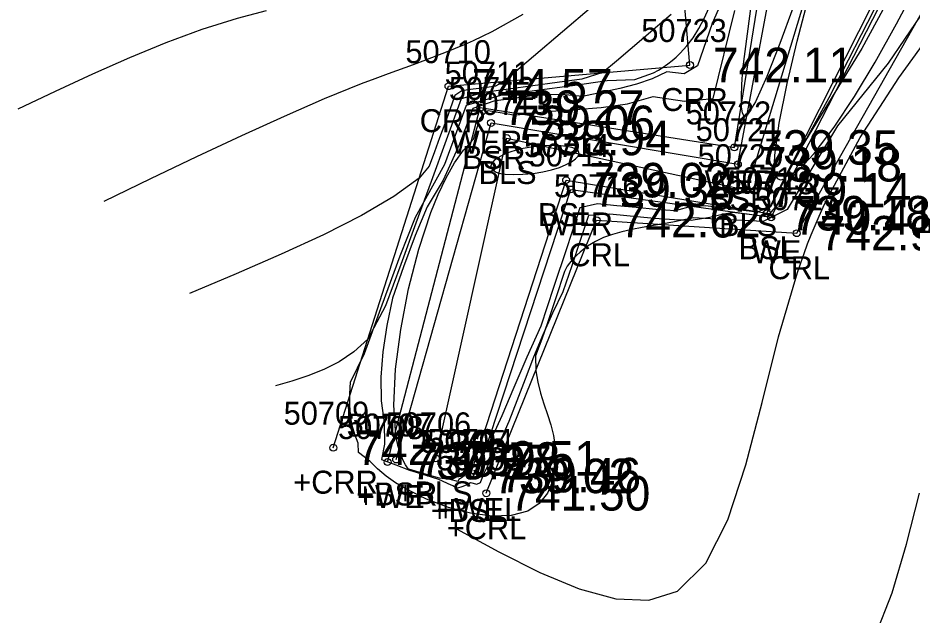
# Model space of a CAD drawing. Extents: x 1378535 to 1380697, y 997729 to 1000024.
# Drawn here: x 1378987.83 to 1379026.72, y 999421.62 to 999447.58 of the extents above; entities that cross this region are included whole.
import ezdxf

# ---------------------------------------------------------------- set-up
doc = ezdxf.new("R2010")
doc.units = 0
for name, color, linetype in [('RD_DTM_BkLn1', 7, 'Continuous'), ('RD_DTM_BkLn2', 7, 'Continuous'), ('RD_DTM_BkLn_txCode', 7, 'Continuous'), ('RD_DTM_Major1', 7, 'Continuous'), ('RD_DTM_Minor1', 7, 'Continuous'), ('RD_EX_H2O', 7, 'Continuous'), ('RD_EX_H2O_txCode', 7, 'Continuous'), ('RD_EX_TX_H2O_ELEV', 7, 'Continuous'), ('RD_EX_TX_Misc_ELEV', 7, 'Continuous'), ('RD_SMD_Locator', 7, 'Continuous')]:
    doc.layers.add(name, color=color, linetype=linetype)

msp = doc.modelspace()

# ---------------------------------------------------------------- linework, layer by layer
at = {"layer": 'RD_DTM_BkLn1'}
msp.add_lwpolyline([(1379006.004, 999428.429), (1379009.086, 999442.355), (1379019.546, 999440.087), (1379033.258, 999485.306)], dxfattribs=at)
at = {"layer": 'RD_DTM_BkLn2'}
for points in [[(1379004.278, 999428.38), (1379008.406, 999443.013), (1379019.139, 999441.215), (1379024.687, 999470.868), (1379031.818, 999485.708)], [(1379007.496, 999427.666), (1379011.672, 999440.524), (1379020.399, 999439.086), (1379035.255, 999468.427), (1379039.148, 999480.032)]]:
    msp.add_lwpolyline(points, dxfattribs=at)
at = {"layer": 'RD_DTM_Major1'}
for points in [[(1379025.811, 999448.612), (1379024.528, 999446.253), (1379023.245, 999444.15), (1379021.874, 999441.918), (1379020.554, 999439.357), (1379019.971, 999439.13), (1379017.729, 999439.408), (1379017.152, 999439.387), (1379016.405, 999439.196), (1379015.567, 999439.25), (1379014.721, 999439.33), (1379013.876, 999439.409), (1379013.033, 999439.488), (1379012.273, 999439.316), (1379011.699, 999437.586), (1379011.125, 999435.859), (1379010.565, 999434.173), (1379009.955, 999432.829), (1379009.395, 999431.504), (1379008.871, 999430.276), (1379008.64, 999429.768), (1379008.41, 999429.299), (1379008.179, 999428.871), (1379007.944, 999428.488), (1379007.783, 999428.078), (1379007.656, 999427.698), (1379007.612, 999427.646), (1379007.565, 999427.6), (1379007.232, 999427.669), (1379007.156, 999427.611), (1379007.08, 999427.558), (1379007.002, 999427.508), (1379006.954, 999427.422), (1379006.626, 999427.513), (1379006.167, 999427.571), (1379005.737, 999427.684), (1379005.313, 999427.813), (1379004.929, 999427.929), (1379004.824, 999427.961), (1379004.806, 999427.969), (1379004.689, 999428.146), (1379004.584, 999428.344), (1379004.489, 999428.563), (1379004.407, 999428.805), (1379004.38, 999428.898), (1379004.355, 999428.995), (1379004.331, 999429.095), (1379004.309, 999429.198), (1379004.289, 999429.304), (1379004.27, 999429.413), (1379004.177, 999430.74), (1379004.253, 999432.31), (1379004.476, 999434.027), (1379004.822, 999435.796), (1379005.266, 999437.521), (1379005.79, 999439.111), (1379006.106, 999439.906), (1379006.446, 999440.628), (1379006.812, 999441.27), (1379007.209, 999441.828), (1379007.64, 999442.301), (1379007.932, 999443.236), (1379008.285, 999443.556), (1379008.807, 999443.461), (1379009.385, 999443.359), (1379009.932, 999443.388), (1379010.458, 999443.468), (1379011.011, 999443.524), (1379012.076, 999443.592), (1379013.195, 999443.676), (1379014.334, 999443.844), (1379015.458, 999444.167), (1379016.811, 999443.958), (1379018.065, 999444.07), (1379019.006, 999447.9)], [(1379009.786, 999447.721), (1379008.432, 999446.975), (1379008.024, 999446.774), (1379007.625, 999446.586), (1379007.232, 999446.41), (1379006.844, 999446.244), (1379006.459, 999446.087), (1379006.076, 999445.936), (1379005.551, 999445.737), (1379005.02, 999445.543), (1379003.925, 999445.146), (1379003.351, 999444.933), (1379002.753, 999444.705), (1379001.154, 999444.052), (1378999.41, 999443.292), (1378997.55, 999442.445), (1378995.602, 999441.533), (1378993.596, 999440.577), (1378991.561, 999439.6)]]:
    msp.add_lwpolyline(points, dxfattribs=at)
at = {"layer": 'RD_DTM_Minor1'}
for points in [[(1379018.709, 999448.895), (1379018.025, 999447.327), (1379017.389, 999445.49), (1379016.801, 999445.141), (1379016.047, 999445.227), (1379015.406, 999444.928), (1379014.725, 999444.698), (1379014.011, 999444.513), (1379013.271, 999444.351), (1379012.379, 999444.162), (1379011.479, 999444.246), (1379010.504, 999444.234), (1379008.531, 999443.964), (1379007.606, 999443.637), (1379007.038, 999442.083), (1379006.327, 999440.528), (1379005.623, 999439.36), (1379005.1, 999438.114), (1379004.603, 999436.754), (1379004.125, 999435.387), (1379003.867, 999434.209), (1379003.694, 999433.059), (1379003.613, 999431.959), (1379003.632, 999430.93), (1379003.758, 999429.995), (1379003.778, 999429.052), (1379003.635, 999428.386), (1379004.258, 999428.151), (1379004.864, 999427.91), (1379005.476, 999427.725), (1379006.115, 999427.532), (1379006.658, 999427.281), (1379006.695, 999427.263), (1379006.736, 999427.244), (1379006.864, 999427.183), (1379006.966, 999427.147), (1379007.151, 999427.2), (1379007.332, 999427.276), (1379007.508, 999427.377), (1379007.784, 999427.308), (1379007.942, 999427.386), (1379007.962, 999427.426), (1379008.084, 999427.751), (1379008.464, 999428.505), (1379008.832, 999429.223), (1379009.189, 999430.046), (1379009.543, 999430.945), (1379009.902, 999431.889), (1379010.272, 999432.849), (1379010.67, 999433.818), (1379011.098, 999434.749), (1379011.548, 999435.682), (1379011.927, 999436.819), (1379012.292, 999437.918), (1379012.651, 999438.999), (1379013.573, 999439.057), (1379015.497, 999438.877), (1379016.383, 999438.81), (1379017.114, 999438.781), (1379017.92, 999438.922), (1379018.402, 999439.027), (1379018.915, 999439.126), (1379019.521, 999439.062), (1379020.424, 999438.95), (1379020.778, 999439.353), (1379021.586, 999440.748), (1379022.455, 999441.688), (1379023.325, 999442.827), (1379024.205, 999444.154), (1379025.108, 999445.656), (1379026.043, 999447.322), (1379027.522, 999450.095)], [(1379027.811, 999448.75), (1379025.669, 999445.613), (1379023.47, 999442.886), (1379021.277, 999439.244), (1379020.245, 999438.722), (1379018.188, 999438.834), (1379017.213, 999438.885), (1379016.309, 999438.693), (1379015.466, 999438.546), (1379014.981, 999438.462), (1379014.522, 999438.374), (1379014.089, 999438.277), (1379013.682, 999438.163), (1379013.3, 999438.026), (1379012.944, 999437.859), (1379012.598, 999437.647), (1379012.278, 999437.397), (1379011.982, 999437.111), (1379011.709, 999436.788), (1379011.6, 999436.559), (1379011.496, 999436.249), (1379011.303, 999435.665), (1379011.086, 999435.011), (1379010.858, 999434.324), (1379010.607, 999433.614), (1379010.338, 999432.891), (1379010.352, 999432.238), (1379010.435, 999431.748), (1379010.559, 999431.271), (1379010.707, 999430.804), (1379010.861, 999430.343), (1379011.004, 999429.884), (1379011.121, 999429.425), (1379011.216, 999428.743), (1379011.207, 999428.08), (1379011.089, 999427.46), (1379010.853, 999426.912), (1379010.493, 999426.462), (1379010.001, 999426.136), (1379009.286, 999425.942), (1379008.441, 999425.92), (1379007.513, 999426.047), (1379006.549, 999426.301), (1379005.596, 999426.66), (1379004.702, 999427.1), (1379004.254, 999427.368), (1379003.841, 999427.658), (1379003.469, 999427.971), (1379003.14, 999428.312), (1379002.641, 999428.687), (1379002.629, 999429.09), (1379002.478, 999429.462), (1379002.367, 999429.86), (1379002.294, 999430.287), (1379002.258, 999430.743), (1379002.26, 999431.229), (1379002.297, 999431.745), (1379002.901, 999432.988), (1379003.673, 999435.101), (1379004.452, 999437.234), (1379005.118, 999438.917), (1379006.395, 999441.215), (1379007.331, 999443.777), (1379008.836, 999444.217), (1379010.395, 999444.431), (1379011.941, 999444.644), (1379013.452, 999444.851), (1379014.665, 999444.902), (1379015.474, 999445.186), (1379015.688, 999445.308), (1379015.893, 999445.436), (1379016.09, 999445.573), (1379016.279, 999445.718), (1379016.46, 999445.872), (1379016.633, 999446.037), (1379016.922, 999446.357), (1379017.19, 999446.715), (1379017.44, 999447.112), (1379017.674, 999447.552), (1379017.895, 999448.036)], [(1379021.534, 999448), (1379020.959, 999446.463), (1379020.396, 999445.035), (1379019.904, 999443.925), (1379019.537, 999443.342), (1379019.419, 999443.305), (1379019.341, 999443.432), (1379019.3, 999443.712), (1379019.292, 999444.133), (1379019.313, 999444.684), (1379019.36, 999445.354), (1379019.767, 999448.434)], [(1379025.335, 999448.493), (1379023.093, 999444.105), (1379021.149, 999440.567), (1379020.994, 999440.524), (1379020.877, 999440.577), (1379020.795, 999440.719), (1379020.746, 999440.944), (1379020.729, 999441.244), (1379020.742, 999441.612), (1379020.93, 999443.004), (1379021.282, 999444.72), (1379021.722, 999446.56), (1379022.175, 999448.33)], [(1379012.778, 999448.043), (1379011.517, 999446.97), (1379010.256, 999445.896), (1379008.995, 999444.822), (1379008.593, 999444.608), (1379008.231, 999444.558), (1379007.868, 999444.508), (1379007.504, 999444.458), (1379007.136, 999444.408), (1379006.834, 999444.198), (1379006.61, 999443.585), (1379006.388, 999442.977), (1379006.166, 999442.368), (1379005.941, 999441.753), (1379005.714, 999441.133), (1379005.279, 999440.609), (1379004.174, 999439.806), (1379002.765, 999438.986), (1379001.111, 999438.15), (1378999.274, 999437.304), (1378997.315, 999436.451), (1378995.296, 999435.595)], [(1378998.62, 999447.877), (1378997.367, 999447.557), (1378995.83, 999447.074), (1378994.265, 999446.495), (1378992.676, 999445.84), (1378991.069, 999445.127), (1378989.451, 999444.376), (1378987.827, 999443.605)], [(1379016.231, 999447.719), (1379015.639, 999447.215), (1379015.047, 999446.71), (1379014.454, 999446.206), (1379013.862, 999445.701), (1379013.27, 999445.197), (1379012.349, 999444.912), (1379011.283, 999444.765), (1379010.218, 999444.619), (1379009.157, 999444.473), (1379008.097, 999444.328), (1379007.107, 999444.055), (1379006.451, 999442.26), (1379005.794, 999440.46), (1379005.136, 999438.658), (1379004.478, 999436.858), (1379003.821, 999435.06), (1379003.046, 999433.607), (1379002.439, 999433.059), (1379001.798, 999432.626), (1379001.13, 999432.286), (1379000.441, 999432.015), (1378999.739, 999431.791), (1378999.03, 999431.59)], [(1379006.909, 999425.362), (1379008.74, 999424.371), (1379010.531, 999423.473), (1379012.243, 999422.76), (1379013.837, 999422.325), (1379015.273, 999422.26), (1379016.511, 999422.658), (1379017.742, 999423.874), (1379018.702, 999425.765), (1379019.487, 999428.154), (1379020.191, 999430.861), (1379020.908, 999433.708), (1379021.733, 999436.516), (1379021.874, 999436.931), (1379022.021, 999437.34), (1379022.174, 999437.749), (1379022.333, 999438.153), (1379022.498, 999438.554), (1379022.67, 999438.952), (1379022.848, 999439.348), (1379023.033, 999439.742), (1379024.461, 999442.384), (1379026.132, 999444.969), (1379027.96, 999447.487)], [(1379011.041, 999440.971), (1379011.383, 999441.079), (1379011.672, 999441.197), (1379011.904, 999441.321), (1379012.077, 999441.444), (1379012.188, 999441.563), (1379012.234, 999441.672), (1379012.227, 999441.741), (1379012.189, 999441.802), (1379012.123, 999441.856), (1379012.03, 999441.903), (1379011.915, 999441.942), (1379011.779, 999441.974), (1379011.437, 999442.018), (1379011.038, 999442.029), (1379010.604, 999442.01), (1379010.156, 999441.961), (1379009.719, 999441.882), (1379009.313, 999441.774), (1379009.068, 999441.685), (1379008.853, 999441.587), (1379008.673, 999441.481), (1379008.534, 999441.372), (1379008.441, 999441.262), (1379008.398, 999441.153), (1379008.399, 999441.091), (1379008.421, 999441.031), (1379008.466, 999440.975), (1379008.535, 999440.922), (1379008.629, 999440.874), (1379008.749, 999440.832), (1379009.014, 999440.787), (1379009.373, 999440.769), (1379009.792, 999440.78), (1379010.233, 999440.817), (1379010.661, 999440.881), (1379011.041, 999440.971)], [(1379025.106, 999420.704), (1379025.852, 999422.585), (1379026.478, 999424.705), (1379027.032, 999426.923)]]:
    msp.add_lwpolyline(points, dxfattribs=at)
at = {"layer": 'RD_EX_H2O'}
for points in [[(1379001.543, 999428.894), (1379006.554, 999444.608), (1379017.057, 999445.529), (1379014.637, 999473.496), (1379024.36, 999488.317)], [(1379003.904, 999428.269), (1379007.938, 999443.675), (1379018.986, 999441.946), (1379023.666, 999470.85), (1379031.126, 999486.091)], [(1379007.795, 999427.702), (1379011.876, 999440.119), (1379020.587, 999438.91), (1379035.238, 999467.459), (1379039.384, 999479.787)], [(1379008.197, 999426.911), (1379012.998, 999438.781), (1379021.7, 999438.218), (1379037.257, 999465.681), (1379039.943, 999479.29)]]:
    msp.add_lwpolyline(points, dxfattribs=at)
at = {"layer": 'RD_SMD_Locator'}
for centre in [(1379017.057, 999445.529), (1379006.554, 999444.608), (1379007.938, 999443.675), (1379008.406, 999443.013), (1379009.086, 999442.355), (1379018.986, 999441.946), (1379019.139, 999441.215), (1379011.672, 999440.524), (1379011.876, 999440.119), (1379011.876, 999440.119), (1379019.546, 999440.087), (1379020.399, 999439.086), (1379020.587, 999438.91), (1379012.998, 999438.781), (1379021.7, 999438.218), (1379001.543, 999428.894), (1379004.278, 999428.38), (1379006.004, 999428.429), (1379003.904, 999428.269), (1379007.496, 999427.666), (1379007.795, 999427.702), (1379008.197, 999426.911)]:
    msp.add_circle(centre, 0.15, dxfattribs=at)

# ---------------------------------------------------------------- texts
at = {"layer": 'RD_DTM_BkLn_txCode'}
for s, p in [('50712', (1379006.571, 999444.013)), ('50713', (1379007.251, 999443.355)), ('50721', (1379017.304, 999442.215)), ('50714', (1379009.837, 999441.524)), ('BSR', (1379007.154, 999441.013)), ('50720', (1379017.389, 999441.087)), ('BLS', (1379007.858, 999440.355)), ('50719', (1379018.564, 999440.086)), ('BSR', (1379017.887, 999439.215)), ('BSL', (1379010.444, 999438.524)), ('BLS', (1379018.318, 999438.087)), ('BSL', (1379019.17, 999437.086)), ('50707', (1379002.121, 999429.38)), ('50706', (1379003.823, 999429.429)), ('50705', (1379005.339, 999428.666)), ('+BSR', (1379002.538, 999426.38)), ('+BLS', (1379004.287, 999426.429)), ('+BSL', (1379005.779, 999425.666))]:
    msp.add_text(s, height=1, dxfattribs=at).set_placement(p)
at = {"layer": 'RD_EX_H2O_txCode'}
for s, p in [('50723', (1379014.939, 999446.529)), ('50710', (1379004.68, 999445.608)), ('50711', (1379006.387, 999444.675)), ('CRR', (1379015.805, 999443.529)), ('50722', (1379016.868, 999442.946)), ('CRR', (1379005.302, 999442.608)), ('WER', (1379006.647, 999441.675)), ('50715', (1379010.041, 999441.119)), ('50715', (1379010.041, 999441.119)), ('50716', (1379011.14, 999439.781)), ('WER', (1379017.695, 999439.946)), ('50718', (1379018.752, 999439.91)), ('50717', (1379019.865, 999439.218)), ('WER', (1379010.585, 999438.119)), ('WER', (1379010.585, 999438.119)), ('WE', (1379019.748, 999436.91)), ('CRL', (1379011.77, 999436.781)), ('CRL', (1379020.472, 999436.218)), ('50709', (1378999.386, 999429.894)), ('50708', (1379001.747, 999429.269)), ('50704', (1379005.638, 999428.702)), ('50703', (1379006.04, 999427.911)), ('+CRR', (1378999.803, 999426.894)), ('+WE', (1379002.577, 999426.269)), ('+WEL', (1379006.039, 999425.702)), ('+CRL', (1379006.48, 999424.911))]:
    msp.add_text(s, height=1, dxfattribs=at).set_placement(p)
at = {"layer": 'RD_EX_TX_H2O_ELEV'}
for s, p in [('742.11', (1379018.057, 999444.779)), ('744.57', (1379007.554, 999443.858)), ('739.27', (1379008.938, 999442.925)), ('739.35', (1379019.986, 999441.196)), ('739.38', (1379012.876, 999439.369)), ('739.38', (1379012.876, 999439.369)), ('742.62', (1379013.998, 999438.031)), ('740.41', (1379021.587, 999438.16)), ('742.98', (1379022.7, 999437.468)), ('742.33', (1379002.543, 999428.144)), ('739.97', (1379004.904, 999427.519)), ('739.46', (1379008.795, 999426.952)), ('741.50', (1379009.197, 999426.161))]:
    msp.add_text(s, height=1.5, dxfattribs=at).set_placement(p)
at = {"layer": 'RD_EX_TX_Misc_ELEV'}
for s, p in [('739.06', (1379009.406, 999442.263)), ('738.94', (1379010.086, 999441.605)), ('739.18', (1379020.139, 999440.465)), ('739.02', (1379012.672, 999439.774)), ('739.14', (1379020.546, 999439.337)), ('739.18', (1379021.399, 999438.336)), ('739.78', (1379005.278, 999427.63)), ('739.51', (1379007.004, 999427.679)), ('739.02', (1379008.496, 999426.916))]:
    msp.add_text(s, height=1.5, dxfattribs=at).set_placement(p)

doc.saveas('drawing.dxf')
